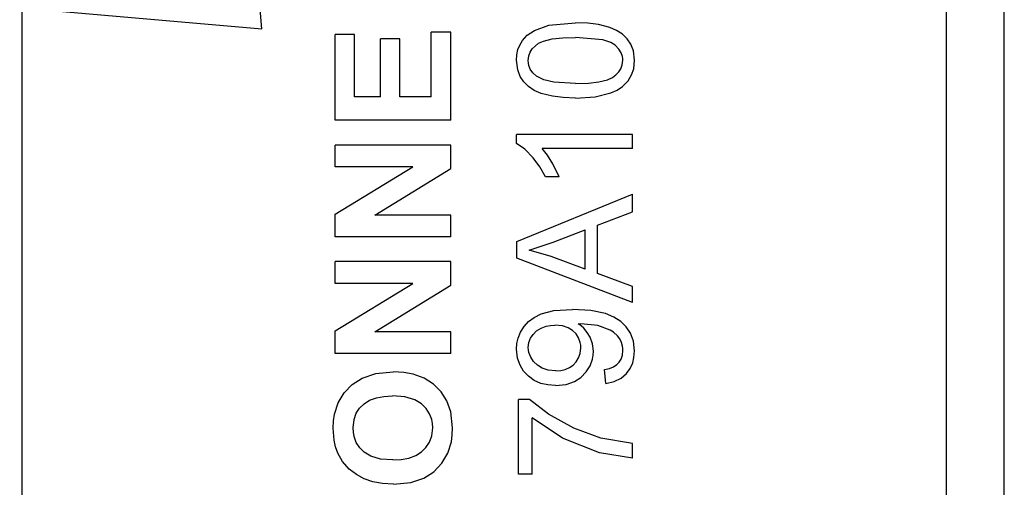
# Model space of a CAD drawing. Header units: inches. Extents: x 0 to 474, y -297 to 0.
# Tile 296 of 303: x 265.77 to 272.59, y -140.44 to -137.21. Entities that reach past the tile are written whole.
import ezdxf

# ---------------------------------------------------------------- set-up
doc = ezdxf.new("R2010")
doc.units = ezdxf.units.IN
doc.header["$MEASUREMENT"] = 0

msp = doc.modelspace()

# ---------------------------------------------------------------- linework, layer by layer
at = {"color": 7, "true_color": 0xffffff}
for p, q in [((265.7898, -145.4798), (265.7898, -131.7798)), ((272.1898, -145.4798), (272.1898, -131.7798)), ((272.5898, -145.4798), (272.5898, -131.7798)), ((272.5898, -145.4798), (272.5898, -131.7798)), ((268.7568, -137.2928), (268.6218, -137.2928)), ((268.6218, -137.7398), (268.6218, -137.2928)), ((268.7568, -137.9018), (268.7568, -137.2928)), ((269.2868, -137.3138), (269.3378, -137.2798)), ((269.3378, -137.2798), (269.4358, -137.2438)), ((269.4358, -137.2438), (269.6218, -137.2268)), ((269.7068, -137.2298), (269.6218, -137.2268)), ((269.7808, -137.2388), (269.7068, -137.2298)), ((269.8578, -137.2588), (269.7808, -137.2388)), ((269.9058, -137.2798), (269.8578, -137.2588)), ((269.9458, -137.3058), (269.9058, -137.2798)), ((268.0918, -137.3088), (267.9568, -137.3088)), ((267.9568, -137.9018), (267.9568, -137.3088)), ((268.0918, -137.7398), (268.0918, -137.3088)), ((268.4048, -137.3378), (268.2698, -137.3378)), ((268.2698, -137.7398), (268.2698, -137.3378)), ((268.4048, -137.7398), (268.4048, -137.3378)), ((269.2358, -137.3808), (269.2538, -137.3498)), ((269.2538, -137.3498), (269.2868, -137.3138)), ((269.3658, -137.3688), (269.3998, -137.3538)), ((269.3998, -137.3538), (269.4598, -137.3388)), ((269.4598, -137.3388), (269.5328, -137.3308)), ((269.5328, -137.3308), (269.6218, -137.3278)), ((269.8098, -137.3448), (269.6218, -137.3278)), ((269.8648, -137.3628), (269.8098, -137.3448)), ((269.9788, -137.3378), (269.9458, -137.3058)), ((270.0038, -137.3748), (269.9788, -137.3378)), ((269.2158, -137.4488), (269.2228, -137.4128)), ((269.2228, -137.4128), (269.2358, -137.3808)), ((269.2978, -137.4568), (269.3078, -137.4298)), ((269.3078, -137.4298), (269.3218, -137.4078)), ((269.3218, -137.4078), (269.3418, -137.3878)), ((269.3418, -137.3878), (269.3658, -137.3688)), ((269.8948, -137.3818), (269.8648, -137.3628)), ((269.9218, -137.4098), (269.8948, -137.3818)), ((269.9378, -137.4358), (269.9218, -137.4098)), ((270.0218, -137.4208), (270.0038, -137.3748)), ((270.0288, -137.4868), (270.0218, -137.4208)), ((269.2128, -137.4868), (269.2158, -137.4488)), ((269.2208, -137.5528), (269.2128, -137.4868)), ((269.2938, -137.4878), (269.2978, -137.4568)), ((269.2948, -137.5058), (269.2938, -137.4878)), ((269.9458, -137.4608), (269.9378, -137.4358)), ((269.9448, -137.5188), (269.9488, -137.4868)), ((269.9478, -137.4738), (269.9458, -137.4608)), ((269.9488, -137.4868), (269.9478, -137.4738)), ((270.0278, -137.5168), (270.0288, -137.4868)), ((269.2378, -137.5998), (269.2208, -137.5528)), ((269.2978, -137.5228), (269.2948, -137.5058)), ((269.3078, -137.5478), (269.2978, -137.5228)), ((269.3248, -137.5728), (269.3078, -137.5478)), ((269.9008, -137.5868), (269.9208, -137.5668)), ((269.9208, -137.5668), (269.9348, -137.5448)), ((269.9348, -137.5448), (269.9448, -137.5188)), ((270.0098, -137.5878), (270.0238, -137.5458)), ((270.0238, -137.5458), (270.0278, -137.5168)), ((269.2628, -137.6358), (269.2378, -137.5998)), ((269.3508, -137.5958), (269.3248, -137.5728)), ((269.3738, -137.6088), (269.3508, -137.5958)), ((269.4018, -137.6208), (269.3738, -137.6088)), ((269.4708, -137.6368), (269.4018, -137.6208)), ((269.7828, -137.6358), (269.8428, -137.6208)), ((269.8428, -137.6208), (269.8768, -137.6058)), ((269.8768, -137.6058), (269.9008, -137.5868)), ((269.9468, -137.6688), (269.9858, -137.6298)), ((269.9858, -137.6298), (270.0098, -137.5878)), ((269.2958, -137.6678), (269.2628, -137.6358)), ((269.3358, -137.6948), (269.2958, -137.6678)), ((269.3838, -137.7158), (269.3358, -137.6948)), ((269.6218, -137.6468), (269.4708, -137.6368)), ((269.6218, -137.6468), (269.7098, -137.6438)), ((269.7098, -137.6438), (269.7828, -137.6358)), ((269.8658, -137.7128), (269.9098, -137.6928)), ((269.9098, -137.6928), (269.9468, -137.6688)), ((268.2698, -137.7398), (268.0918, -137.7398)), ((268.6218, -137.7398), (268.4048, -137.7398)), ((269.4608, -137.7358), (269.3838, -137.7158)), ((269.5348, -137.7448), (269.4608, -137.7358)), ((269.6218, -137.7478), (269.5348, -137.7448)), ((269.6218, -137.7478), (269.7578, -137.7388)), ((269.7578, -137.7388), (269.8658, -137.7128)), ((268.7568, -137.9018), (267.9568, -137.9018)), ((270.0158, -137.9998), (269.2128, -137.9998)), ((269.2128, -138.0628), (269.2128, -137.9998)), ((270.0158, -138.0978), (270.0158, -137.9998)), ((268.7568, -138.0728), (267.9568, -138.0728)), ((267.9568, -138.2228), (267.9568, -138.0728)), ((268.7568, -138.2348), (268.7568, -138.0728)), ((269.2698, -138.1018), (269.2128, -138.0628)), ((269.3288, -138.1608), (269.2698, -138.1018)), ((269.4278, -138.1438), (269.3898, -138.0978)), ((270.0158, -138.0978), (269.3898, -138.0978)), ((269.3748, -138.2228), (269.3288, -138.1608)), ((269.4648, -138.2038), (269.4278, -138.1438)), ((268.4938, -138.2228), (267.9568, -138.2228)), ((267.9568, -138.5508), (268.4938, -138.2228)), ((268.2318, -138.5588), (268.7568, -138.2348)), ((269.4138, -138.2938), (269.3748, -138.2228)), ((269.5088, -138.2938), (269.4648, -138.2038)), ((269.5088, -138.2938), (269.4138, -138.2938)), ((269.2158, -138.7408), (270.0158, -138.4138)), ((270.0158, -138.5348), (270.0158, -138.4138)), ((267.9568, -138.7078), (267.9568, -138.5508)), ((268.7568, -138.5588), (268.2318, -138.5588)), ((268.7568, -138.7078), (268.7568, -138.5588)), ((269.7738, -138.6268), (270.0158, -138.5348)), ((269.7738, -138.9628), (269.7738, -138.6268)), ((268.7568, -138.7078), (267.9568, -138.7078)), ((269.4658, -138.7438), (269.6878, -138.6598)), ((269.6878, -138.9318), (269.6878, -138.6598)), ((269.2158, -138.8548), (269.2158, -138.7408)), ((269.2998, -138.8008), (269.4658, -138.7438)), ((270.0158, -139.1628), (269.2158, -138.8548)), ((269.4528, -138.8438), (269.2998, -138.8008)), ((269.6878, -138.9318), (269.4528, -138.8438)), ((268.7568, -138.8798), (267.9568, -138.8798)), ((267.9568, -139.0298), (267.9568, -138.8798)), ((268.7568, -139.0418), (268.7568, -138.8798)), ((270.0158, -139.0508), (269.7738, -138.9628)), ((268.4938, -139.0298), (267.9568, -139.0298)), ((267.9568, -139.3588), (268.4938, -139.0298)), ((268.2318, -139.3658), (268.7568, -139.0418)), ((270.0158, -139.1628), (270.0158, -139.0508)), ((269.2958, -139.2948), (269.3338, -139.2658)), ((269.3338, -139.2658), (269.3828, -139.2408)), ((269.3828, -139.2408), (269.4698, -139.2188)), ((269.4698, -139.2188), (269.5998, -139.2108)), ((269.7268, -139.2178), (269.5998, -139.2108)), ((269.8288, -139.2388), (269.7268, -139.2178)), ((269.8858, -139.2628), (269.8288, -139.2388)), ((269.9338, -139.2928), (269.8858, -139.2628)), ((269.2398, -139.3678), (269.2648, -139.3288)), ((269.2648, -139.3288), (269.2958, -139.2948)), ((269.3518, -139.3578), (269.3828, -139.3388)), ((269.3828, -139.3388), (269.4188, -139.3268)), ((269.4188, -139.3268), (269.4468, -139.3218)), ((269.4468, -139.3218), (269.4778, -139.3198)), ((269.5298, -139.3248), (269.4778, -139.3198)), ((269.5698, -139.3378), (269.5298, -139.3248)), ((269.6008, -139.3558), (269.5698, -139.3378)), ((269.6598, -139.3238), (269.6388, -139.3088)), ((269.6388, -139.3088), (269.6588, -139.3088)), ((269.7758, -139.3218), (269.6588, -139.3088)), ((269.6788, -139.3408), (269.6598, -139.3238)), ((269.8618, -139.3528), (269.7758, -139.3218)), ((269.9718, -139.3308), (269.9338, -139.2928)), ((270.0008, -139.3748), (269.9718, -139.3308)), ((267.9568, -139.5148), (267.9568, -139.3588)), ((268.7568, -139.3658), (268.2318, -139.3658)), ((268.7568, -139.5148), (268.7568, -139.3658)), ((269.2238, -139.4098), (269.2398, -139.3678)), ((269.3088, -139.4098), (269.3268, -139.3828)), ((269.3268, -139.3828), (269.3518, -139.3578)), ((269.6248, -139.3798), (269.6008, -139.3558)), ((269.6428, -139.4078), (269.6248, -139.3798)), ((269.7018, -139.3688), (269.6788, -139.3408)), ((269.7218, -139.4018), (269.7018, -139.3688)), ((269.7388, -139.4488), (269.7218, -139.4018)), ((269.8848, -139.3678), (269.8618, -139.3528)), ((269.9118, -139.3928), (269.8848, -139.3678)), ((269.9278, -139.4148), (269.9118, -139.3928)), ((270.0218, -139.4298), (270.0008, -139.3748)), ((269.2128, -139.4848), (269.2158, -139.4468)), ((269.2158, -139.4468), (269.2238, -139.4098)), ((269.2938, -139.4728), (269.2978, -139.4398)), ((269.2948, -139.4918), (269.2938, -139.4728)), ((269.2978, -139.4398), (269.3088, -139.4098)), ((269.6538, -139.4388), (269.6428, -139.4078)), ((269.6568, -139.4568), (269.6538, -139.4388)), ((269.6538, -139.5148), (269.6578, -139.4758)), ((269.6578, -139.4758), (269.6568, -139.4568)), ((269.7448, -139.4998), (269.7388, -139.4488)), ((269.9388, -139.4388), (269.9278, -139.4148)), ((269.9468, -139.4648), (269.9388, -139.4388)), ((269.9478, -139.4798), (269.9468, -139.4648)), ((270.0288, -139.4978), (270.0218, -139.4298)), ((268.7568, -139.5148), (267.9568, -139.5148)), ((269.2198, -139.5468), (269.2128, -139.4848)), ((269.2978, -139.5088), (269.2948, -139.4918)), ((269.3108, -139.5408), (269.2978, -139.5088)), ((269.3308, -139.5698), (269.3108, -139.5408)), ((269.6428, -139.5458), (269.6538, -139.5148)), ((269.7388, -139.5538), (269.7428, -139.5278)), ((269.7428, -139.5278), (269.7448, -139.4998)), ((269.9368, -139.5538), (269.9458, -139.5278)), ((269.9458, -139.5278), (269.9488, -139.4948)), ((269.9488, -139.4948), (269.9478, -139.4798)), ((270.0168, -139.5808), (270.0258, -139.5418)), ((270.0258, -139.5418), (270.0288, -139.4978)), ((269.2368, -139.5968), (269.2198, -139.5468)), ((269.2618, -139.6368), (269.2368, -139.5968)), ((269.3578, -139.5958), (269.3308, -139.5698)), ((269.3908, -139.6158), (269.3578, -139.5958)), ((269.5788, -139.6128), (269.6048, -139.5948)), ((269.6048, -139.5948), (269.6258, -139.5718)), ((269.6258, -139.5718), (269.6428, -139.5458)), ((269.6958, -139.6428), (269.7218, -139.6008)), ((269.7218, -139.6008), (269.7388, -139.5538)), ((269.8558, -139.6188), (269.8848, -139.6068)), ((269.8848, -139.6068), (269.9068, -139.5918)), ((269.9068, -139.5918), (269.9238, -139.5748)), ((269.9238, -139.5748), (269.9368, -139.5538)), ((269.9988, -139.6198), (270.0168, -139.5808)), ((268.1448, -139.6848), (268.2378, -139.6538)), ((268.2378, -139.6538), (268.3578, -139.6428)), ((268.4318, -139.6468), (268.3578, -139.6428)), ((268.4978, -139.6588), (268.4318, -139.6468)), ((268.5728, -139.6868), (268.4978, -139.6588)), ((269.2958, -139.6728), (269.2618, -139.6368)), ((269.3358, -139.7008), (269.2958, -139.6728)), ((269.4328, -139.6298), (269.3908, -139.6158)), ((269.4858, -139.6348), (269.4328, -139.6298)), ((269.4858, -139.6348), (269.5198, -139.6328)), ((269.5198, -139.6328), (269.5498, -139.6258)), ((269.5498, -139.6258), (269.5788, -139.6128)), ((269.6578, -139.6808), (269.6958, -139.6428)), ((269.8218, -139.6268), (269.8558, -139.6188)), ((269.8308, -139.7218), (269.8218, -139.6268)), ((269.9378, -139.6848), (269.9738, -139.6538)), ((269.9738, -139.6538), (269.9988, -139.6198)), ((268.0188, -139.7878), (268.0748, -139.7288)), ((268.0748, -139.7288), (268.1448, -139.6848)), ((268.6378, -139.7268), (268.5728, -139.6868)), ((268.6908, -139.7808), (268.6378, -139.7268)), ((269.3808, -139.7218), (269.3358, -139.7008)), ((269.4298, -139.7328), (269.3808, -139.7218)), ((269.4828, -139.7368), (269.4298, -139.7328)), ((269.4828, -139.7368), (269.5558, -139.7288)), ((269.5558, -139.7288), (269.6138, -139.7088)), ((269.6138, -139.7088), (269.6578, -139.6808)), ((269.8308, -139.7218), (269.8888, -139.7088)), ((269.8888, -139.7088), (269.9378, -139.6848)), ((267.9778, -139.8568), (268.0188, -139.7878)), ((268.2428, -139.8218), (268.2948, -139.8118)), ((268.2948, -139.8118), (268.3548, -139.8088)), ((268.4398, -139.8158), (268.3548, -139.8088)), ((268.5088, -139.8368), (268.4398, -139.8158)), ((268.7308, -139.8428), (268.6908, -139.7808)), ((267.9528, -139.9358), (267.9778, -139.8568)), ((268.1258, -139.8928), (268.1568, -139.8628)), ((268.1568, -139.8628), (268.1958, -139.8388)), ((268.1958, -139.8388), (268.2428, -139.8218)), ((268.5538, -139.8628), (268.5088, -139.8368)), ((268.5868, -139.8948), (268.5538, -139.8628)), ((268.7578, -139.9198), (268.7308, -139.8428)), ((269.3028, -139.8338), (269.2258, -139.8338)), ((269.2258, -140.3508), (269.2258, -139.8338)), ((269.4348, -139.9348), (269.3028, -139.8338)), ((267.9458, -139.9818), (267.9528, -139.9358)), ((268.0878, -139.9728), (268.1028, -139.9288)), ((268.1028, -139.9288), (268.1258, -139.8928)), ((268.6108, -139.9318), (268.5868, -139.8948)), ((268.6258, -139.9728), (268.6108, -139.9318)), ((268.7698, -140.0298), (268.7578, -139.9198)), ((269.6098, -140.0308), (269.4348, -139.9348)), ((267.9438, -140.0318), (267.9458, -139.9818)), ((268.0808, -140.0298), (268.0878, -139.9728)), ((268.6308, -139.9998), (268.6258, -139.9728)), ((268.6328, -140.0298), (268.6308, -139.9998)), ((269.3208, -140.3508), (269.3208, -139.9598)), ((269.5298, -140.1008), (269.3208, -139.9598)), ((267.9498, -140.1138), (267.9438, -140.0318)), ((268.0828, -140.0598), (268.0808, -140.0298)), ((268.0878, -140.0888), (268.0828, -140.0598)), ((268.1028, -140.1298), (268.0878, -140.0888)), ((268.6098, -140.1288), (268.6258, -140.0848)), ((268.6258, -140.0848), (268.6328, -140.0298)), ((268.7618, -140.1258), (268.7678, -140.0788)), ((268.7678, -140.0788), (268.7698, -140.0298)), ((269.7958, -140.1008), (269.6098, -140.0308)), ((267.9598, -140.1608), (267.9498, -140.1138)), ((268.1268, -140.1668), (268.1028, -140.1298)), ((268.5858, -140.1648), (268.6098, -140.1288)), ((268.7368, -140.2058), (268.7618, -140.1258)), ((269.7878, -140.2018), (269.5298, -140.1008)), ((270.0158, -140.1378), (269.7958, -140.1008)), ((270.0158, -140.2398), (270.0158, -140.1378)), ((267.9748, -140.2038), (267.9598, -140.1608)), ((268.0078, -140.2618), (267.9748, -140.2038)), ((268.1588, -140.1988), (268.1268, -140.1668)), ((268.2028, -140.2248), (268.1588, -140.1988)), ((268.2718, -140.2458), (268.2028, -140.2248)), ((268.4668, -140.2388), (268.5148, -140.2218)), ((268.5148, -140.2218), (268.5538, -140.1958)), ((268.5538, -140.1958), (268.5858, -140.1648)), ((268.6958, -140.2748), (268.7368, -140.2058)), ((270.0158, -140.2398), (269.7878, -140.2018)), ((268.0548, -140.3148), (268.0078, -140.2618)), ((268.3558, -140.2518), (268.2718, -140.2458)), ((268.3558, -140.2518), (268.4148, -140.2488)), ((268.4148, -140.2488), (268.4668, -140.2388)), ((268.6398, -140.3328), (268.6958, -140.2748)), ((268.1038, -140.3528), (268.0548, -140.3148)), ((268.1568, -140.3818), (268.1038, -140.3528)), ((268.5708, -140.3768), (268.6398, -140.3328)), ((269.3208, -140.3508), (269.2258, -140.3508)), ((268.2168, -140.4028), (268.1568, -140.3818)), ((268.2848, -140.4148), (268.2168, -140.4028)), ((268.3618, -140.4188), (268.2848, -140.4148)), ((268.3618, -140.4188), (268.4798, -140.4068)), ((268.4798, -140.4068), (268.5708, -140.3768))]:
    msp.add_line(p, q, dxfattribs=at)
at = {"color": 18, "true_color": 0x000000}
for p, q in [((265.7898, -145.4798), (265.7898, -131.7798)), ((272.1898, -145.4798), (272.1898, -131.7798)), ((272.5898, -145.4798), (272.5898, -131.7798)), ((272.5898, -145.4798), (272.5898, -131.7798)), ((268.7568, -137.2928), (268.6218, -137.2928)), ((268.6218, -137.7398), (268.6218, -137.2928)), ((268.7568, -137.9018), (268.7568, -137.2928)), ((269.2868, -137.3138), (269.3378, -137.2798)), ((269.3378, -137.2798), (269.4358, -137.2438)), ((269.4358, -137.2438), (269.6218, -137.2268)), ((269.7068, -137.2298), (269.6218, -137.2268)), ((269.7808, -137.2388), (269.7068, -137.2298)), ((269.8578, -137.2588), (269.7808, -137.2388)), ((269.9058, -137.2798), (269.8578, -137.2588)), ((269.9458, -137.3058), (269.9058, -137.2798)), ((268.0918, -137.3088), (267.9568, -137.3088)), ((267.9568, -137.9018), (267.9568, -137.3088)), ((268.0918, -137.7398), (268.0918, -137.3088)), ((268.4048, -137.3378), (268.2698, -137.3378)), ((268.2698, -137.7398), (268.2698, -137.3378)), ((268.4048, -137.7398), (268.4048, -137.3378)), ((269.2358, -137.3808), (269.2538, -137.3498)), ((269.2538, -137.3498), (269.2868, -137.3138)), ((269.3658, -137.3688), (269.3998, -137.3538)), ((269.3998, -137.3538), (269.4598, -137.3388)), ((269.4598, -137.3388), (269.5328, -137.3308)), ((269.5328, -137.3308), (269.6218, -137.3278)), ((269.8098, -137.3448), (269.6218, -137.3278)), ((269.8648, -137.3628), (269.8098, -137.3448)), ((269.9788, -137.3378), (269.9458, -137.3058)), ((270.0038, -137.3748), (269.9788, -137.3378)), ((269.2158, -137.4488), (269.2228, -137.4128)), ((269.2228, -137.4128), (269.2358, -137.3808)), ((269.2978, -137.4568), (269.3078, -137.4298)), ((269.3078, -137.4298), (269.3218, -137.4078)), ((269.3218, -137.4078), (269.3418, -137.3878)), ((269.3418, -137.3878), (269.3658, -137.3688)), ((269.8948, -137.3818), (269.8648, -137.3628)), ((269.9218, -137.4098), (269.8948, -137.3818)), ((269.9378, -137.4358), (269.9218, -137.4098)), ((270.0218, -137.4208), (270.0038, -137.3748)), ((270.0288, -137.4868), (270.0218, -137.4208)), ((269.2128, -137.4868), (269.2158, -137.4488)), ((269.2208, -137.5528), (269.2128, -137.4868)), ((269.2938, -137.4878), (269.2978, -137.4568)), ((269.2948, -137.5058), (269.2938, -137.4878)), ((269.9458, -137.4608), (269.9378, -137.4358)), ((269.9448, -137.5188), (269.9488, -137.4868)), ((269.9478, -137.4738), (269.9458, -137.4608)), ((269.9488, -137.4868), (269.9478, -137.4738)), ((270.0278, -137.5168), (270.0288, -137.4868)), ((269.2378, -137.5998), (269.2208, -137.5528)), ((269.2978, -137.5228), (269.2948, -137.5058)), ((269.3078, -137.5478), (269.2978, -137.5228)), ((269.3248, -137.5728), (269.3078, -137.5478)), ((269.9008, -137.5868), (269.9208, -137.5668)), ((269.9208, -137.5668), (269.9348, -137.5448)), ((269.9348, -137.5448), (269.9448, -137.5188)), ((270.0098, -137.5878), (270.0238, -137.5458)), ((270.0238, -137.5458), (270.0278, -137.5168)), ((269.2628, -137.6358), (269.2378, -137.5998)), ((269.3508, -137.5958), (269.3248, -137.5728)), ((269.3738, -137.6088), (269.3508, -137.5958)), ((269.4018, -137.6208), (269.3738, -137.6088)), ((269.4708, -137.6368), (269.4018, -137.6208)), ((269.7828, -137.6358), (269.8428, -137.6208)), ((269.8428, -137.6208), (269.8768, -137.6058)), ((269.8768, -137.6058), (269.9008, -137.5868)), ((269.9468, -137.6688), (269.9858, -137.6298)), ((269.9858, -137.6298), (270.0098, -137.5878)), ((269.2958, -137.6678), (269.2628, -137.6358)), ((269.3358, -137.6948), (269.2958, -137.6678)), ((269.3838, -137.7158), (269.3358, -137.6948)), ((269.6218, -137.6468), (269.4708, -137.6368)), ((269.6218, -137.6468), (269.7098, -137.6438)), ((269.7098, -137.6438), (269.7828, -137.6358)), ((269.8658, -137.7128), (269.9098, -137.6928)), ((269.9098, -137.6928), (269.9468, -137.6688)), ((268.2698, -137.7398), (268.0918, -137.7398)), ((268.6218, -137.7398), (268.4048, -137.7398)), ((269.4608, -137.7358), (269.3838, -137.7158)), ((269.5348, -137.7448), (269.4608, -137.7358)), ((269.6218, -137.7478), (269.5348, -137.7448)), ((269.6218, -137.7478), (269.7578, -137.7388)), ((269.7578, -137.7388), (269.8658, -137.7128)), ((268.7568, -137.9018), (267.9568, -137.9018)), ((270.0158, -137.9998), (269.2128, -137.9998)), ((269.2128, -138.0628), (269.2128, -137.9998)), ((270.0158, -138.0978), (270.0158, -137.9998)), ((268.7568, -138.0728), (267.9568, -138.0728)), ((267.9568, -138.2228), (267.9568, -138.0728)), ((268.7568, -138.2348), (268.7568, -138.0728)), ((269.2698, -138.1018), (269.2128, -138.0628)), ((269.3288, -138.1608), (269.2698, -138.1018)), ((269.4278, -138.1438), (269.3898, -138.0978)), ((270.0158, -138.0978), (269.3898, -138.0978)), ((269.3748, -138.2228), (269.3288, -138.1608)), ((269.4648, -138.2038), (269.4278, -138.1438)), ((268.4938, -138.2228), (267.9568, -138.2228)), ((267.9568, -138.5508), (268.4938, -138.2228)), ((268.2318, -138.5588), (268.7568, -138.2348)), ((269.4138, -138.2938), (269.3748, -138.2228)), ((269.5088, -138.2938), (269.4648, -138.2038)), ((269.5088, -138.2938), (269.4138, -138.2938)), ((269.2158, -138.7408), (270.0158, -138.4138)), ((270.0158, -138.5348), (270.0158, -138.4138)), ((267.9568, -138.7078), (267.9568, -138.5508)), ((268.7568, -138.5588), (268.2318, -138.5588)), ((268.7568, -138.7078), (268.7568, -138.5588)), ((269.7738, -138.6268), (270.0158, -138.5348)), ((269.7738, -138.9628), (269.7738, -138.6268)), ((268.7568, -138.7078), (267.9568, -138.7078)), ((269.4658, -138.7438), (269.6878, -138.6598)), ((269.6878, -138.9318), (269.6878, -138.6598)), ((269.2158, -138.8548), (269.2158, -138.7408)), ((269.2998, -138.8008), (269.4658, -138.7438)), ((270.0158, -139.1628), (269.2158, -138.8548)), ((269.4528, -138.8438), (269.2998, -138.8008)), ((269.6878, -138.9318), (269.4528, -138.8438)), ((268.7568, -138.8798), (267.9568, -138.8798)), ((267.9568, -139.0298), (267.9568, -138.8798)), ((268.7568, -139.0418), (268.7568, -138.8798)), ((270.0158, -139.0508), (269.7738, -138.9628)), ((268.4938, -139.0298), (267.9568, -139.0298)), ((267.9568, -139.3588), (268.4938, -139.0298)), ((268.2318, -139.3658), (268.7568, -139.0418)), ((270.0158, -139.1628), (270.0158, -139.0508)), ((269.2958, -139.2948), (269.3338, -139.2658)), ((269.3338, -139.2658), (269.3828, -139.2408)), ((269.3828, -139.2408), (269.4698, -139.2188)), ((269.4698, -139.2188), (269.5998, -139.2108)), ((269.7268, -139.2178), (269.5998, -139.2108)), ((269.8288, -139.2388), (269.7268, -139.2178)), ((269.8858, -139.2628), (269.8288, -139.2388)), ((269.9338, -139.2928), (269.8858, -139.2628)), ((269.2398, -139.3678), (269.2648, -139.3288)), ((269.2648, -139.3288), (269.2958, -139.2948)), ((269.3518, -139.3578), (269.3828, -139.3388)), ((269.3828, -139.3388), (269.4188, -139.3268)), ((269.4188, -139.3268), (269.4468, -139.3218)), ((269.4468, -139.3218), (269.4778, -139.3198)), ((269.5298, -139.3248), (269.4778, -139.3198)), ((269.5698, -139.3378), (269.5298, -139.3248)), ((269.6008, -139.3558), (269.5698, -139.3378)), ((269.6598, -139.3238), (269.6388, -139.3088)), ((269.6388, -139.3088), (269.6588, -139.3088)), ((269.7758, -139.3218), (269.6588, -139.3088)), ((269.6788, -139.3408), (269.6598, -139.3238)), ((269.8618, -139.3528), (269.7758, -139.3218)), ((269.9718, -139.3308), (269.9338, -139.2928)), ((270.0008, -139.3748), (269.9718, -139.3308)), ((267.9568, -139.5148), (267.9568, -139.3588)), ((268.7568, -139.3658), (268.2318, -139.3658)), ((268.7568, -139.5148), (268.7568, -139.3658)), ((269.2238, -139.4098), (269.2398, -139.3678)), ((269.3088, -139.4098), (269.3268, -139.3828)), ((269.3268, -139.3828), (269.3518, -139.3578)), ((269.6248, -139.3798), (269.6008, -139.3558)), ((269.6428, -139.4078), (269.6248, -139.3798)), ((269.7018, -139.3688), (269.6788, -139.3408)), ((269.7218, -139.4018), (269.7018, -139.3688)), ((269.7388, -139.4488), (269.7218, -139.4018)), ((269.8848, -139.3678), (269.8618, -139.3528)), ((269.9118, -139.3928), (269.8848, -139.3678)), ((269.9278, -139.4148), (269.9118, -139.3928)), ((270.0218, -139.4298), (270.0008, -139.3748)), ((269.2128, -139.4848), (269.2158, -139.4468)), ((269.2158, -139.4468), (269.2238, -139.4098)), ((269.2938, -139.4728), (269.2978, -139.4398)), ((269.2948, -139.4918), (269.2938, -139.4728)), ((269.2978, -139.4398), (269.3088, -139.4098)), ((269.6538, -139.4388), (269.6428, -139.4078)), ((269.6568, -139.4568), (269.6538, -139.4388)), ((269.6538, -139.5148), (269.6578, -139.4758)), ((269.6578, -139.4758), (269.6568, -139.4568)), ((269.7448, -139.4998), (269.7388, -139.4488)), ((269.9388, -139.4388), (269.9278, -139.4148)), ((269.9468, -139.4648), (269.9388, -139.4388)), ((269.9478, -139.4798), (269.9468, -139.4648)), ((270.0288, -139.4978), (270.0218, -139.4298)), ((268.7568, -139.5148), (267.9568, -139.5148)), ((269.2198, -139.5468), (269.2128, -139.4848)), ((269.2978, -139.5088), (269.2948, -139.4918)), ((269.3108, -139.5408), (269.2978, -139.5088)), ((269.3308, -139.5698), (269.3108, -139.5408)), ((269.6428, -139.5458), (269.6538, -139.5148)), ((269.7388, -139.5538), (269.7428, -139.5278)), ((269.7428, -139.5278), (269.7448, -139.4998)), ((269.9368, -139.5538), (269.9458, -139.5278)), ((269.9458, -139.5278), (269.9488, -139.4948)), ((269.9488, -139.4948), (269.9478, -139.4798)), ((270.0168, -139.5808), (270.0258, -139.5418)), ((270.0258, -139.5418), (270.0288, -139.4978)), ((269.2368, -139.5968), (269.2198, -139.5468)), ((269.2618, -139.6368), (269.2368, -139.5968)), ((269.3578, -139.5958), (269.3308, -139.5698)), ((269.3908, -139.6158), (269.3578, -139.5958)), ((269.5788, -139.6128), (269.6048, -139.5948)), ((269.6048, -139.5948), (269.6258, -139.5718)), ((269.6258, -139.5718), (269.6428, -139.5458)), ((269.6958, -139.6428), (269.7218, -139.6008)), ((269.7218, -139.6008), (269.7388, -139.5538)), ((269.8558, -139.6188), (269.8848, -139.6068)), ((269.8848, -139.6068), (269.9068, -139.5918)), ((269.9068, -139.5918), (269.9238, -139.5748)), ((269.9238, -139.5748), (269.9368, -139.5538)), ((269.9988, -139.6198), (270.0168, -139.5808)), ((268.1448, -139.6848), (268.2378, -139.6538)), ((268.2378, -139.6538), (268.3578, -139.6428)), ((268.4318, -139.6468), (268.3578, -139.6428)), ((268.4978, -139.6588), (268.4318, -139.6468)), ((268.5728, -139.6868), (268.4978, -139.6588)), ((269.2958, -139.6728), (269.2618, -139.6368)), ((269.3358, -139.7008), (269.2958, -139.6728)), ((269.4328, -139.6298), (269.3908, -139.6158)), ((269.4858, -139.6348), (269.4328, -139.6298)), ((269.4858, -139.6348), (269.5198, -139.6328)), ((269.5198, -139.6328), (269.5498, -139.6258)), ((269.5498, -139.6258), (269.5788, -139.6128)), ((269.6578, -139.6808), (269.6958, -139.6428)), ((269.8218, -139.6268), (269.8558, -139.6188)), ((269.8308, -139.7218), (269.8218, -139.6268)), ((269.9378, -139.6848), (269.9738, -139.6538)), ((269.9738, -139.6538), (269.9988, -139.6198)), ((268.0188, -139.7878), (268.0748, -139.7288)), ((268.0748, -139.7288), (268.1448, -139.6848)), ((268.6378, -139.7268), (268.5728, -139.6868)), ((268.6908, -139.7808), (268.6378, -139.7268)), ((269.3808, -139.7218), (269.3358, -139.7008)), ((269.4298, -139.7328), (269.3808, -139.7218)), ((269.4828, -139.7368), (269.4298, -139.7328)), ((269.4828, -139.7368), (269.5558, -139.7288)), ((269.5558, -139.7288), (269.6138, -139.7088)), ((269.6138, -139.7088), (269.6578, -139.6808)), ((269.8308, -139.7218), (269.8888, -139.7088)), ((269.8888, -139.7088), (269.9378, -139.6848)), ((267.9778, -139.8568), (268.0188, -139.7878)), ((268.2428, -139.8218), (268.2948, -139.8118)), ((268.2948, -139.8118), (268.3548, -139.8088)), ((268.4398, -139.8158), (268.3548, -139.8088)), ((268.5088, -139.8368), (268.4398, -139.8158)), ((268.7308, -139.8428), (268.6908, -139.7808)), ((267.9528, -139.9358), (267.9778, -139.8568)), ((268.1258, -139.8928), (268.1568, -139.8628)), ((268.1568, -139.8628), (268.1958, -139.8388)), ((268.1958, -139.8388), (268.2428, -139.8218)), ((268.5538, -139.8628), (268.5088, -139.8368)), ((268.5868, -139.8948), (268.5538, -139.8628)), ((268.7578, -139.9198), (268.7308, -139.8428)), ((269.3028, -139.8338), (269.2258, -139.8338)), ((269.2258, -140.3508), (269.2258, -139.8338)), ((269.4348, -139.9348), (269.3028, -139.8338)), ((267.9458, -139.9818), (267.9528, -139.9358)), ((268.0878, -139.9728), (268.1028, -139.9288)), ((268.1028, -139.9288), (268.1258, -139.8928)), ((268.6108, -139.9318), (268.5868, -139.8948)), ((268.6258, -139.9728), (268.6108, -139.9318)), ((268.7698, -140.0298), (268.7578, -139.9198)), ((269.6098, -140.0308), (269.4348, -139.9348)), ((267.9438, -140.0318), (267.9458, -139.9818)), ((268.0808, -140.0298), (268.0878, -139.9728)), ((268.6308, -139.9998), (268.6258, -139.9728)), ((268.6328, -140.0298), (268.6308, -139.9998)), ((269.3208, -140.3508), (269.3208, -139.9598)), ((269.5298, -140.1008), (269.3208, -139.9598)), ((267.9498, -140.1138), (267.9438, -140.0318)), ((268.0828, -140.0598), (268.0808, -140.0298)), ((268.0878, -140.0888), (268.0828, -140.0598)), ((268.1028, -140.1298), (268.0878, -140.0888)), ((268.6098, -140.1288), (268.6258, -140.0848)), ((268.6258, -140.0848), (268.6328, -140.0298)), ((268.7618, -140.1258), (268.7678, -140.0788)), ((268.7678, -140.0788), (268.7698, -140.0298)), ((269.7958, -140.1008), (269.6098, -140.0308)), ((267.9598, -140.1608), (267.9498, -140.1138)), ((268.1268, -140.1668), (268.1028, -140.1298)), ((268.5858, -140.1648), (268.6098, -140.1288)), ((268.7368, -140.2058), (268.7618, -140.1258)), ((269.7878, -140.2018), (269.5298, -140.1008)), ((270.0158, -140.1378), (269.7958, -140.1008)), ((270.0158, -140.2398), (270.0158, -140.1378)), ((267.9748, -140.2038), (267.9598, -140.1608)), ((268.0078, -140.2618), (267.9748, -140.2038)), ((268.1588, -140.1988), (268.1268, -140.1668)), ((268.2028, -140.2248), (268.1588, -140.1988)), ((268.2718, -140.2458), (268.2028, -140.2248)), ((268.4668, -140.2388), (268.5148, -140.2218)), ((268.5148, -140.2218), (268.5538, -140.1958)), ((268.5538, -140.1958), (268.5858, -140.1648)), ((268.6958, -140.2748), (268.7368, -140.2058)), ((270.0158, -140.2398), (269.7878, -140.2018)), ((268.0548, -140.3148), (268.0078, -140.2618)), ((268.3558, -140.2518), (268.2718, -140.2458)), ((268.3558, -140.2518), (268.4148, -140.2488)), ((268.4148, -140.2488), (268.4668, -140.2388)), ((268.6398, -140.3328), (268.6958, -140.2748)), ((268.1038, -140.3528), (268.0548, -140.3148)), ((268.1568, -140.3818), (268.1038, -140.3528)), ((268.5708, -140.3768), (268.6398, -140.3328)), ((269.3208, -140.3508), (269.2258, -140.3508)), ((268.2168, -140.4028), (268.1568, -140.3818)), ((268.2848, -140.4148), (268.2168, -140.4028)), ((268.3618, -140.4188), (268.2848, -140.4148)), ((268.3618, -140.4188), (268.4798, -140.4068)), ((268.4798, -140.4068), (268.5708, -140.3768))]:
    msp.add_line(p, q, dxfattribs=at)
at = {"color": 1, "true_color": 0xff0000}
for p, q in [((267.4482, -137.2681), (267.3617, -136.1715)), ((264.1152, -136.9793), (267.4482, -137.2681))]:
    msp.add_line(p, q, dxfattribs=at)

doc.saveas('drawing.dxf')
